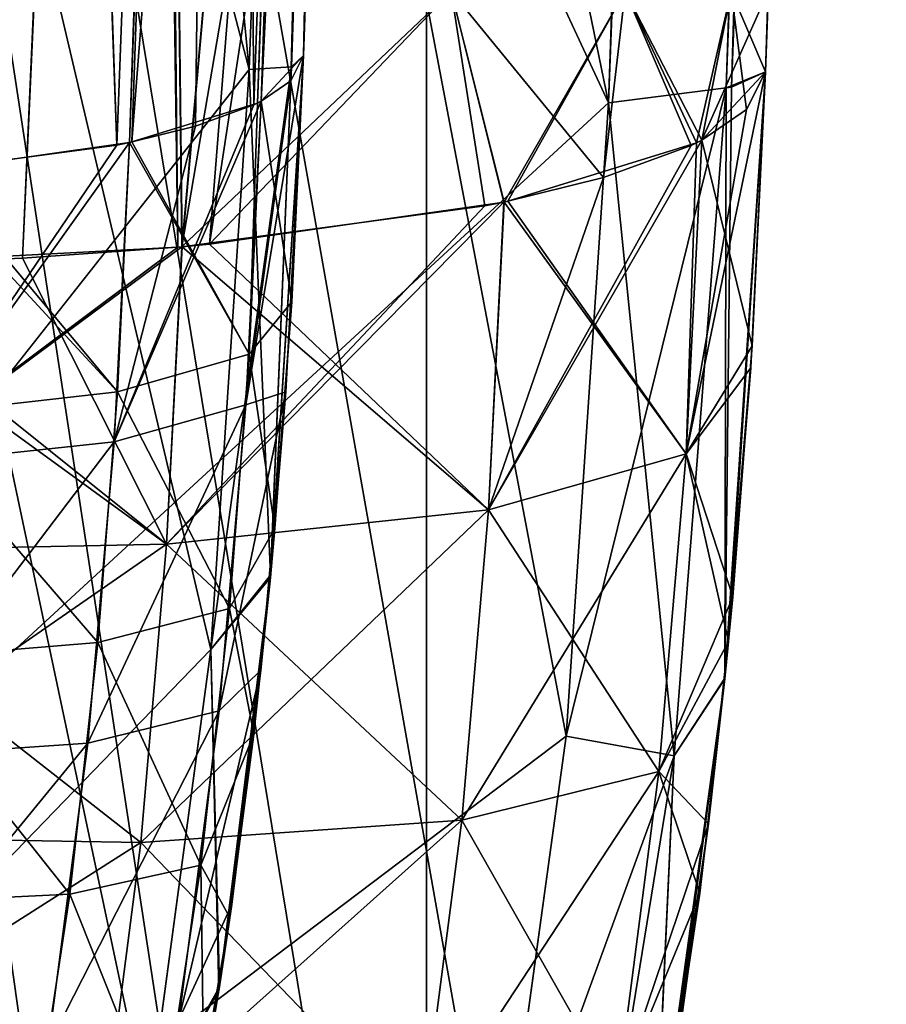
# Model space of a CAD drawing. Header units: millimetres. Extents: x -294 to 294, y -16 to 444.
# Tile 355 of 564: x 236.74 to 240.49, y 10.61 to 14.88. Entities that reach past the tile are written whole.
import ezdxf

# ---------------------------------------------------------------- set-up
doc = ezdxf.new("R2010")
doc.units = ezdxf.units.MM
doc.header["$LTSCALE"] = 65.185185
for name, color, linetype in [('1211', 7, 'CONTINUOUS'), ('1212', 7, 'CONTINUOUS'), ('1213', 7, 'CONTINUOUS'), ('1216', 7, 'CONTINUOUS'), ('1218', 7, 'CONTINUOUS'), ('1220', 7, 'CONTINUOUS'), ('1223', 7, 'CONTINUOUS'), ('1224', 7, 'CONTINUOUS'), ('1275', 7, 'CONTINUOUS'), ('1392', 7, 'CONTINUOUS'), ('1393', 7, 'CONTINUOUS'), ('1396', 7, 'CONTINUOUS'), ('1398', 7, 'CONTINUOUS'), ('1401', 7, 'CONTINUOUS'), ('1478', 7, 'CONTINUOUS'), ('1519', 7, 'CONTINUOUS'), ('1559', 7, 'CONTINUOUS'), ('1561', 7, 'CONTINUOUS'), ('1563', 7, 'CONTINUOUS'), ('1565', 7, 'CONTINUOUS'), ('1568', 7, 'CONTINUOUS'), ('1571', 7, 'CONTINUOUS'), ('1668', 7, 'CONTINUOUS'), ('1669', 7, 'CONTINUOUS'), ('1671', 7, 'CONTINUOUS'), ('1672', 7, 'CONTINUOUS'), ('1677', 7, 'CONTINUOUS'), ('559', 7, 'CONTINUOUS'), ('561', 7, 'CONTINUOUS'), ('562', 7, 'CONTINUOUS')]:
    doc.layers.add(name, color=color, linetype=linetype)

msp = doc.modelspace()

# ---------------------------------------------------------------- linework, layer by layer
at = {"layer": '1211', "linetype": 'Continuous'}
for points in [[(239.9793, 15, -60.5021), (239.9671, 14.651, -60.5637), (245.6365, 177, -37.1809), (239.9793, 15, -60.5021)], [(245.6365, 177, -37.1809), (239.9671, 14.651, -60.5637), (239.9671, 14.651, -101.3728), (245.6365, 177, -37.1809)], [(243.8904, 127, -108.6019), (245.6365, 177, -37.1809), (239.9671, 14.651, -101.3728), (243.8904, 127, -108.6019)], [(239.9671, 14.651, -286.4363), (239.9793, 15, -286.4979), (243.8904, 127, -181.3981), (239.9671, 14.651, -286.4363)], [(239.9671, 14.651, -188.6272), (239.9671, 14.651, -286.4363), (243.8904, 127, -181.3981), (239.9671, 14.651, -188.6272)]]:
    msp.add_3dface(points, dxfattribs=at)
at = {"layer": '1212', "linetype": 'Continuous'}
for points in [[(239.9671, 14.651, -101.3728), (239.8076, 12.1837, -60.9331), (239.7915, 12.0227, -101.3728), (239.9671, 14.651, -101.3728)], [(239.8076, 12.1837, -60.9331), (239.9671, 14.651, -101.3728), (239.9034, 13.369, -60.7575), (239.8076, 12.1837, -60.9331)], [(239.9671, 14.651, -101.3728), (239.9671, 14.651, -60.5637), (239.9034, 13.369, -60.7575), (239.9671, 14.651, -101.3728)], [(239.8076, 12.1837, -60.9331), (239.6834, 11.0953, -61.0897), (239.7915, 12.0227, -101.3728), (239.8076, 12.1837, -60.9331)], [(239.7915, 12.0227, -101.3728), (239.532, 10.0814, -61.2311), (239.486, 9.8158, -101.3728), (239.7915, 12.0227, -101.3728)], [(239.6834, 11.0953, -61.0897), (239.532, 10.0814, -61.2311), (239.7915, 12.0227, -101.3728), (239.6834, 11.0953, -61.0897)]]:
    msp.add_3dface(points, dxfattribs=at)
at = {"layer": '1213', "linetype": 'Continuous'}
for points in [[(239.9034, 13.369, -60.7575), (239.9671, 14.651, -60.5637), (239.6245, 12.9965, -59.073), (239.9034, 13.369, -60.7575)], [(239.6245, 12.9965, -59.073), (239.9671, 14.651, -60.5637), (239.8847, 14.4878, -59.6217), (239.6245, 12.9965, -59.073)], [(239.6921, 14.3546, -58.8284), (239.6245, 12.9965, -59.073), (239.8847, 14.4878, -59.6217), (239.6921, 14.3546, -58.8284)], [(239.6245, 12.9965, -59.073), (239.6921, 14.3546, -58.8284), (238.769, 12.7548, -57.3744), (239.6245, 12.9965, -59.073)], [(238.769, 12.7548, -57.3744), (239.6921, 14.3546, -58.8284), (239.6451, 14.3313, -58.687), (238.769, 12.7548, -57.3744)], [(239.2665, 14.1923, -57.8234), (238.769, 12.7548, -57.3744), (239.6451, 14.3313, -58.687), (239.2665, 14.1923, -57.8234)], [(238.835, 14.0864, -57.1373), (238.769, 12.7548, -57.3744), (239.2665, 14.1923, -57.8234), (238.835, 14.0864, -57.1373)], [(238.7521, 14.0697, -57.0262), (237.3754, 12.6053, -55.9925), (238.835, 14.0864, -57.1373), (238.7521, 14.0697, -57.0262)], [(238.835, 14.0864, -57.1373), (237.3754, 12.6053, -55.9925), (238.769, 12.7548, -57.3744), (238.835, 14.0864, -57.1373)], [(237.4406, 13.8931, -55.7653), (237.3754, 12.6053, -55.9925), (238.7521, 14.0697, -57.0262), (237.4406, 13.8931, -55.7653)], [(237.424, 13.8917, -55.7536), (235.6587, 12.571, -55.1402), (237.4406, 13.8931, -55.7653), (237.424, 13.8917, -55.7536)], [(237.4406, 13.8931, -55.7653), (235.6587, 12.571, -55.1402), (237.3754, 12.6053, -55.9925), (237.4406, 13.8931, -55.7653)], [(235.8046, 13.8063, -54.9489), (235.6587, 12.571, -55.1402), (237.424, 13.8917, -55.7536), (235.8046, 13.8063, -54.9489)], [(239.8076, 12.1837, -60.9331), (239.9034, 13.369, -60.7575), (239.6245, 12.9965, -59.073), (239.8076, 12.1837, -60.9331)], [(239.5057, 11.621, -59.3155), (239.6245, 12.9965, -59.073), (238.6529, 11.4111, -57.6113), (239.5057, 11.621, -59.3155)], [(239.6245, 12.9965, -59.073), (238.769, 12.7548, -57.3744), (238.6529, 11.4111, -57.6113), (239.6245, 12.9965, -59.073)], [(239.5057, 11.621, -59.3155), (239.8076, 12.1837, -60.9331), (239.6245, 12.9965, -59.073), (239.5057, 11.621, -59.3155)], [(237.3754, 12.6053, -55.9925), (237.2638, 11.3135, -56.2203), (238.769, 12.7548, -57.3744), (237.3754, 12.6053, -55.9925)], [(238.769, 12.7548, -57.3744), (237.2638, 11.3135, -56.2203), (238.6529, 11.4111, -57.6113), (238.769, 12.7548, -57.3744)], [(235.6587, 12.571, -55.1402), (235.5527, 11.3431, -55.3567), (237.3754, 12.6053, -55.9925), (235.6587, 12.571, -55.1402)], [(237.3754, 12.6053, -55.9925), (235.5527, 11.3431, -55.3567), (237.2638, 11.3135, -56.2203), (237.3754, 12.6053, -55.9925)], [(239.6834, 11.0953, -61.0897), (239.8076, 12.1837, -60.9331), (239.5057, 11.621, -59.3155), (239.6834, 11.0953, -61.0897)], [(239.3256, 10.2255, -59.5616), (239.5057, 11.621, -59.3155), (238.4777, 10.0538, -57.8507), (239.3256, 10.2255, -59.5616)], [(239.5057, 11.621, -59.3155), (238.6529, 11.4111, -57.6113), (238.4777, 10.0538, -57.8507), (239.5057, 11.621, -59.3155)], [(239.3256, 10.2255, -59.5616), (239.6834, 11.0953, -61.0897), (239.5057, 11.621, -59.3155), (239.3256, 10.2255, -59.5616)], [(237.2638, 11.3135, -56.2203), (237.0967, 10.0184, -56.4486), (238.6529, 11.4111, -57.6113), (237.2638, 11.3135, -56.2203)], [(238.6529, 11.4111, -57.6113), (237.0967, 10.0184, -56.4486), (238.4777, 10.0538, -57.8507), (238.6529, 11.4111, -57.6113)], [(235.5527, 11.3431, -55.3567), (235.3956, 10.1246, -55.5716), (237.2638, 11.3135, -56.2203), (235.5527, 11.3431, -55.3567)], [(237.2638, 11.3135, -56.2203), (235.3956, 10.1246, -55.5716), (237.0967, 10.0184, -56.4486), (237.2638, 11.3135, -56.2203)], [(239.532, 10.0814, -61.2311), (239.6834, 11.0953, -61.0897), (239.3256, 10.2255, -59.5616), (239.532, 10.0814, -61.2311)]]:
    msp.add_3dface(points, dxfattribs=at)
at = {"layer": '1216', "linetype": 'Continuous'}
for points in [[(239.9671, 14.651, -101.3728), (239.7915, 12.0227, -101.3728), (239.8199, 14.5844, -104.0381), (239.9671, 14.651, -101.3728)], [(239.7971, 14.5815, -104.2389), (239.5718, 11.6889, -104.2265), (239.2877, 14.5167, -107.0933), (239.7971, 14.5815, -104.2389)], [(239.7971, 14.5815, -104.2389), (239.7915, 12.0227, -101.3728), (239.5718, 11.6889, -104.2265), (239.7971, 14.5815, -104.2389)], [(239.8199, 14.5844, -104.0381), (239.7915, 12.0227, -101.3728), (239.7971, 14.5815, -104.2389), (239.8199, 14.5844, -104.0381)], [(239.2877, 14.5167, -107.0933), (239.5718, 11.6889, -104.2265), (239.1045, 11.7745, -106.8946), (239.2877, 14.5167, -107.0933)], [(239.7915, 12.0227, -101.3728), (239.486, 9.8158, -101.3728), (239.5718, 11.6889, -104.2265), (239.7915, 12.0227, -101.3728)], [(239.1045, 11.7745, -106.8946), (239.5718, 11.6889, -104.2265), (238.8016, 9.5732, -106.6933), (239.1045, 11.7745, -106.8946)], [(239.5718, 11.6889, -104.2265), (239.1381, 9.0192, -104.1755), (238.8016, 9.5732, -106.6933), (239.5718, 11.6889, -104.2265)], [(239.5718, 11.6889, -104.2265), (239.486, 9.8158, -101.3728), (239.1381, 9.0192, -104.1755), (239.5718, 11.6889, -104.2265)]]:
    msp.add_3dface(points, dxfattribs=at)
at = {"layer": '1218', "linetype": 'Continuous'}
for points in [[(241.21, 70.7398, -110.675), (239.2877, 14.5167, -107.0933), (229.2298, 63.7728, -107.0849), (241.21, 70.7398, -110.675)], [(239.2877, 14.5167, -107.0933), (239.1045, 11.7745, -106.8946), (229.2298, 63.7728, -107.0849), (239.2877, 14.5167, -107.0933)], [(239.1045, 11.7745, -106.8946), (238.8016, 9.5732, -106.6933), (229.2298, 63.7728, -107.0849), (239.1045, 11.7745, -106.8946)], [(238.8016, 9.5732, -106.6933), (238.4192, 7.8029, -106.4943), (229.2298, 63.7728, -107.0849), (238.8016, 9.5732, -106.6933)], [(238.4192, 7.8029, -106.4943), (237.9803, 6.3542, -106.2977), (229.2298, 63.7728, -107.0849), (238.4192, 7.8029, -106.4943)], [(237.9803, 6.3542, -106.2977), (237.4992, 5.1518, -106.1032), (229.2298, 63.7728, -107.0849), (237.9803, 6.3542, -106.2977)], [(237.4992, 5.1518, -106.1032), (236.9867, 4.1477, -105.9111), (229.2298, 63.7728, -107.0849), (237.4992, 5.1518, -106.1032)], [(236.9867, 4.1477, -105.9111), (235.895, 2.6035, -105.5344), (229.2298, 63.7728, -107.0849), (236.9867, 4.1477, -105.9111)]]:
    msp.add_3dface(points, dxfattribs=at)
at = {"layer": '1220', "linetype": 'Continuous'}
for points in [[(239.7971, 14.5815, -104.2389), (239.2877, 14.5167, -107.0933), (243.6987, 127, -111.4569), (239.7971, 14.5815, -104.2389)], [(239.2877, 14.5167, -107.0933), (241.21, 70.7398, -110.675), (243.6987, 127, -111.4569), (239.2877, 14.5167, -107.0933)], [(243.8904, 127, -108.6019), (239.8199, 14.5844, -104.0381), (239.7971, 14.5815, -104.2389), (243.8904, 127, -108.6019)], [(243.8904, 127, -108.6019), (239.7971, 14.5815, -104.2389), (243.6987, 127, -111.4569), (243.8904, 127, -108.6019)], [(243.8904, 127, -108.6019), (239.9671, 14.651, -101.3728), (239.8199, 14.5844, -104.0381), (243.8904, 127, -108.6019)]]:
    msp.add_3dface(points, dxfattribs=at)
at = {"layer": '1223', "linetype": 'Continuous'}
for points in [[(241.9588, 129, -181.2739), (241.9588, 129, -306.7261), (237.9683, 14.7208, -188.6272), (241.9588, 129, -181.2739)], [(241.9588, 129, -306.7261), (238.3952, 26.9442, -288.6225), (237.9683, 14.7208, -188.6272), (241.9588, 129, -306.7261)], [(238.3952, 26.9442, -288.6225), (237.9683, 14.7208, -286.4672), (237.9683, 14.7208, -188.6272), (238.3952, 26.9442, -288.6225)]]:
    msp.add_3dface(points, dxfattribs=at)
at = {"layer": '1224', "linetype": 'Continuous'}
for points in [[(237.9683, 14.7208, -286.4672), (238.3952, 26.9442, -288.6225), (238.2175, 26.7496, -289.7612), (237.9683, 14.7208, -286.4672)], [(237.65, 26.5697, -290.8936), (237.7532, 14.5075, -287.7196), (238.1935, 26.7373, -289.8356), (237.65, 26.5697, -290.8936)], [(237.7532, 14.5075, -287.7196), (237.7847, 14.5231, -287.6249), (238.1935, 26.7373, -289.8356), (237.7532, 14.5075, -287.7196)], [(237.7847, 14.5231, -287.6249), (237.9134, 14.612, -287.0949), (238.2175, 26.7496, -289.7612), (237.7847, 14.5231, -287.6249)], [(238.1935, 26.7373, -289.8356), (237.7847, 14.5231, -287.6249), (238.2175, 26.7496, -289.7612), (238.1935, 26.7373, -289.8356)], [(237.9134, 14.612, -287.0949), (237.9683, 14.7208, -286.4672), (238.2175, 26.7496, -289.7612), (237.9134, 14.612, -287.0949)], [(236.7397, 26.4416, -291.8009), (237.1594, 14.3335, -288.8241), (237.6231, 26.5642, -290.9304), (236.7397, 26.4416, -291.8009)], [(237.1594, 14.3335, -288.8241), (237.2141, 14.3445, -288.7508), (237.6231, 26.5642, -290.9304), (237.1594, 14.3335, -288.8241)], [(237.2141, 14.3445, -288.7508), (237.5009, 14.4149, -288.2946), (237.65, 26.5697, -290.8936), (237.2141, 14.3445, -288.7508)], [(237.6231, 26.5642, -290.9304), (237.2141, 14.3445, -288.7508), (237.65, 26.5697, -290.8936), (237.6231, 26.5642, -290.9304)], [(237.5009, 14.4149, -288.2946), (237.7532, 14.5075, -287.7196), (237.65, 26.5697, -290.8936), (237.5009, 14.4149, -288.2946)], [(236.2842, 14.2156, -289.666), (237.1594, 14.3335, -288.8241), (236.7205, 26.4398, -291.8146), (236.2842, 14.2156, -289.666)], [(236.7205, 26.4398, -291.8146), (237.1594, 14.3335, -288.8241), (236.7397, 26.4416, -291.8009), (236.7205, 26.4398, -291.8146)]]:
    msp.add_3dface(points, dxfattribs=at)
at = {"layer": '1275', "linetype": 'Continuous'}
for points in [[(235.9013, 26.0596, -52.6907), (235.8046, 13.8063, -54.9489), (237.2519, 26.0127, -53.2402), (235.9013, 26.0596, -52.6907)], [(235.8046, 13.8063, -54.9489), (237.424, 13.8917, -55.7536), (237.2519, 26.0127, -53.2402), (235.8046, 13.8063, -54.9489)], [(237.2519, 26.0127, -53.2402), (237.424, 13.8917, -55.7536), (237.3034, 26.0096, -53.2696), (237.2519, 26.0127, -53.2402)], [(237.424, 13.8917, -55.7536), (237.4406, 13.8931, -55.7653), (237.3034, 26.0096, -53.2696), (237.424, 13.8917, -55.7536)], [(237.3034, 26.0096, -53.2696), (237.4406, 13.8931, -55.7653), (238.5116, 25.896, -54.1951), (237.3034, 26.0096, -53.2696)], [(238.5116, 25.896, -54.1951), (237.4406, 13.8931, -55.7653), (238.5592, 20.4447, -55.3996), (238.5116, 25.896, -54.1951)], [(238.5592, 20.4447, -55.3996), (237.4406, 13.8931, -55.7653), (238.6067, 15, -56.6335), (238.5592, 20.4447, -55.3996)], [(237.4406, 13.8931, -55.7653), (238.7521, 14.0697, -57.0262), (238.6067, 15, -56.6335), (237.4406, 13.8931, -55.7653)], [(238.7521, 14.0697, -57.0262), (238.835, 14.0864, -57.1373), (238.6067, 15, -56.6335), (238.7521, 14.0697, -57.0262)], [(238.835, 14.0864, -57.1373), (239.2665, 14.1923, -57.8234), (238.6067, 15, -56.6335), (238.835, 14.0864, -57.1373)], [(238.6067, 15, -56.6335), (239.2665, 14.1923, -57.8234), (239.3601, 15, -57.8097), (238.6067, 15, -56.6335)], [(239.2665, 14.1923, -57.8234), (239.6451, 14.3313, -58.687), (239.3601, 15, -57.8097), (239.2665, 14.1923, -57.8234)], [(239.6451, 14.3313, -58.687), (239.6921, 14.3546, -58.8284), (239.3601, 15, -57.8097), (239.6451, 14.3313, -58.687)], [(239.3601, 15, -57.8097), (239.6921, 14.3546, -58.8284), (239.8183, 15, -59.0991), (239.3601, 15, -57.8097)], [(239.6921, 14.3546, -58.8284), (239.8847, 14.4878, -59.6217), (239.8183, 15, -59.0991), (239.6921, 14.3546, -58.8284)], [(239.9671, 14.651, -60.5637), (239.9793, 15, -60.5021), (239.8183, 15, -59.0991), (239.9671, 14.651, -60.5637)], [(239.8847, 14.4878, -59.6217), (239.9671, 14.651, -60.5637), (239.8183, 15, -59.0991), (239.8847, 14.4878, -59.6217)]]:
    msp.add_3dface(points, dxfattribs=at)
at = {"layer": '1392', "linetype": 'Continuous'}
for points in [[(239.9671, 14.651, -286.4363), (239.9095, 13.464, -286.2566), (239.6921, 14.3547, -288.1714), (239.9671, 14.651, -286.4363)], [(239.6687, 14.3428, -288.2433), (239.6245, 12.9965, -287.927), (238.8521, 14.0899, -289.8392), (239.6687, 14.3428, -288.2433)], [(239.6921, 14.3547, -288.1714), (239.9095, 13.464, -286.2566), (239.6245, 12.9965, -287.927), (239.6921, 14.3547, -288.1714)], [(239.6921, 14.3547, -288.1714), (239.6245, 12.9965, -287.927), (239.6687, 14.3428, -288.2433), (239.6921, 14.3547, -288.1714)], [(238.8368, 14.0867, -289.8602), (238.769, 12.7548, -289.6256), (237.5606, 13.9043, -291.1479), (238.8368, 14.0867, -289.8602)], [(238.8368, 14.0867, -289.8602), (239.6245, 12.9965, -287.927), (238.769, 12.7548, -289.6256), (238.8368, 14.0867, -289.8602)], [(238.8521, 14.0899, -289.8392), (239.6245, 12.9965, -287.927), (238.8368, 14.0867, -289.8602), (238.8521, 14.0899, -289.8392)], [(237.5606, 13.9043, -291.1479), (238.769, 12.7548, -289.6256), (237.4432, 13.8934, -291.2329), (237.5606, 13.9043, -291.1479)], [(237.4432, 13.8934, -291.2329), (237.3754, 12.6053, -291.0075), (236.7517, 13.8431, -291.6547), (237.4432, 13.8934, -291.2329)], [(237.4432, 13.8934, -291.2329), (238.769, 12.7548, -289.6256), (237.3754, 12.6053, -291.0075), (237.4432, 13.8934, -291.2329)], [(236.7517, 13.8431, -291.6547), (237.3754, 12.6053, -291.0075), (235.8753, 13.808, -292.0279), (236.7517, 13.8431, -291.6547)], [(235.7265, 13.8047, -292.0757), (237.3754, 12.6053, -291.0075), (235.6587, 12.571, -291.8598), (235.7265, 13.8047, -292.0757)], [(235.8753, 13.808, -292.0279), (237.3754, 12.6053, -291.0075), (235.7265, 13.8047, -292.0757), (235.8753, 13.808, -292.0279)], [(239.9095, 13.464, -286.2566), (239.8257, 12.3773, -286.0952), (239.6245, 12.9965, -287.927), (239.9095, 13.464, -286.2566)], [(239.6245, 12.9965, -287.927), (239.5057, 11.6209, -287.6845), (238.769, 12.7548, -289.6256), (239.6245, 12.9965, -287.927)], [(239.6245, 12.9965, -287.927), (239.8257, 12.3773, -286.0952), (239.5057, 11.6209, -287.6845), (239.6245, 12.9965, -287.927)], [(238.769, 12.7548, -289.6256), (238.6529, 11.4111, -289.3887), (237.3754, 12.6053, -291.0075), (238.769, 12.7548, -289.6256)], [(238.769, 12.7548, -289.6256), (239.5057, 11.6209, -287.6845), (238.6529, 11.4111, -289.3887), (238.769, 12.7548, -289.6256)], [(237.3754, 12.6053, -291.0075), (237.2638, 11.3134, -290.7797), (235.6587, 12.571, -291.8598), (237.3754, 12.6053, -291.0075)], [(237.3754, 12.6053, -291.0075), (238.6529, 11.4111, -289.3887), (237.2638, 11.3134, -290.7797), (237.3754, 12.6053, -291.0075)], [(235.6587, 12.571, -291.8598), (237.2638, 11.3134, -290.7797), (235.5527, 11.3431, -291.6433), (235.6587, 12.571, -291.8598)], [(239.8257, 12.3773, -286.0952), (239.7211, 11.3946, -285.9528), (239.5057, 11.6209, -287.6845), (239.8257, 12.3773, -286.0952)], [(239.5057, 11.6209, -287.6845), (239.3256, 10.2254, -287.4384), (238.6529, 11.4111, -289.3887), (239.5057, 11.6209, -287.6845)], [(239.5057, 11.6209, -287.6845), (239.7211, 11.3946, -285.9528), (239.3256, 10.2254, -287.4384), (239.5057, 11.6209, -287.6845)], [(238.6529, 11.4111, -289.3887), (238.4777, 10.0537, -289.1493), (237.2638, 11.3134, -290.7797), (238.6529, 11.4111, -289.3887)], [(238.6529, 11.4111, -289.3887), (239.3256, 10.2254, -287.4384), (238.4777, 10.0537, -289.1493), (238.6529, 11.4111, -289.3887)], [(239.7211, 11.3946, -285.9528), (239.5788, 10.3696, -285.8087), (239.3256, 10.2254, -287.4384), (239.7211, 11.3946, -285.9528)], [(235.5527, 11.3431, -291.6433), (237.0967, 10.0183, -290.5513), (235.3955, 10.1245, -291.4284), (235.5527, 11.3431, -291.6433)], [(237.2638, 11.3134, -290.7797), (237.0967, 10.0183, -290.5513), (235.5527, 11.3431, -291.6433), (237.2638, 11.3134, -290.7797)], [(237.2638, 11.3134, -290.7797), (238.4777, 10.0537, -289.1493), (237.0967, 10.0183, -290.5513), (237.2638, 11.3134, -290.7797)]]:
    msp.add_3dface(points, dxfattribs=at)
at = {"layer": '1393', "linetype": 'Continuous'}
for points in [[(239.9671, 14.651, -286.4363), (239.9671, 14.651, -188.6272), (239.7909, 12.0253, -188.6272), (239.9671, 14.651, -286.4363)], [(239.9671, 14.651, -286.4363), (239.7909, 12.0253, -188.6272), (239.9095, 13.464, -286.2566), (239.9671, 14.651, -286.4363)], [(239.9095, 13.464, -286.2566), (239.7909, 12.0253, -188.6272), (239.8257, 12.3773, -286.0952), (239.9095, 13.464, -286.2566)], [(239.8257, 12.3773, -286.0952), (239.7909, 12.0253, -188.6272), (239.7211, 11.3946, -285.9528), (239.8257, 12.3773, -286.0952)], [(239.7909, 12.0253, -188.6272), (239.4865, 9.8203, -188.6272), (239.7211, 11.3946, -285.9528), (239.7909, 12.0253, -188.6272)], [(239.7211, 11.3946, -285.9528), (239.4865, 9.8203, -188.6272), (239.5788, 10.3696, -285.8087), (239.7211, 11.3946, -285.9528)]]:
    msp.add_3dface(points, dxfattribs=at)
at = {"layer": '1396', "linetype": 'Continuous'}
for points in [[(239.9671, 14.651, -188.6272), (239.7972, 14.5815, -185.7613), (239.7909, 12.0253, -188.6272), (239.9671, 14.651, -188.6272)], [(239.9671, 14.651, -188.6272), (239.82, 14.5844, -185.962), (239.7972, 14.5815, -185.7613), (239.9671, 14.651, -188.6272)], [(239.7972, 14.5815, -185.7613), (239.2878, 14.5167, -182.9072), (239.1046, 11.7745, -183.1059), (239.7972, 14.5815, -185.7613)], [(239.7972, 14.5815, -185.7613), (239.1046, 11.7745, -183.1059), (239.5718, 11.6889, -185.7737), (239.7972, 14.5815, -185.7613)], [(239.7909, 12.0253, -188.6272), (239.7972, 14.5815, -185.7613), (239.5718, 11.6889, -185.7737), (239.7909, 12.0253, -188.6272)], [(239.4865, 9.8203, -188.6272), (239.7909, 12.0253, -188.6272), (239.5718, 11.6889, -185.7737), (239.4865, 9.8203, -188.6272)], [(239.1046, 11.7745, -183.1059), (238.8017, 9.5733, -183.3072), (239.5718, 11.6889, -185.7737), (239.1046, 11.7745, -183.1059)], [(239.5718, 11.6889, -185.7737), (238.8017, 9.5733, -183.3072), (239.1381, 9.0192, -185.8247), (239.5718, 11.6889, -185.7737)], [(239.4865, 9.8203, -188.6272), (239.5718, 11.6889, -185.7737), (239.1381, 9.0192, -185.8247), (239.4865, 9.8203, -188.6272)]]:
    msp.add_3dface(points, dxfattribs=at)
at = {"layer": '1398', "linetype": 'Continuous'}
for points in [[(239.2878, 14.5167, -182.9072), (240.3905, 46.7528, -180.8526), (228.0072, 38.7416, -184.6079), (239.2878, 14.5167, -182.9072)], [(223.5349, 0, -187.9203), (239.2878, 14.5167, -182.9072), (228.0072, 38.7416, -184.6079), (223.5349, 0, -187.9203)], [(239.2878, 14.5167, -182.9072), (223.5349, 0, -187.9203), (239.1046, 11.7745, -183.1059), (239.2878, 14.5167, -182.9072)], [(239.1046, 11.7745, -183.1059), (223.5349, 0, -187.9203), (238.8017, 9.5733, -183.3072), (239.1046, 11.7745, -183.1059)]]:
    msp.add_3dface(points, dxfattribs=at)
at = {"layer": '1401', "linetype": 'Continuous'}
for points in [[(239.7972, 14.5815, -185.7613), (243.3567, 127, -176.6553), (239.2878, 14.5167, -182.9072), (239.7972, 14.5815, -185.7613)], [(239.2878, 14.5167, -182.9072), (243.3567, 127, -176.6553), (240.3905, 46.7528, -180.8526), (239.2878, 14.5167, -182.9072)], [(239.82, 14.5844, -185.962), (243.3567, 127, -176.6553), (239.7972, 14.5815, -185.7613), (239.82, 14.5844, -185.962)], [(239.9671, 14.651, -188.6272), (243.3567, 127, -176.6553), (239.82, 14.5844, -185.962), (239.9671, 14.651, -188.6272)], [(239.9671, 14.651, -188.6272), (243.8904, 127, -181.3981), (243.3567, 127, -176.6553), (239.9671, 14.651, -188.6272)]]:
    msp.add_3dface(points, dxfattribs=at)
at = {"layer": '1478', "linetype": 'Continuous'}
for points in [[(237.2881, 26.0106, -293.7392), (235.7265, 13.8047, -292.0757), (235.8995, 26.0596, -294.3097), (237.2881, 26.0106, -293.7392)], [(235.8753, 13.808, -292.0279), (235.7265, 13.8047, -292.0757), (237.2881, 26.0106, -293.7392), (235.8753, 13.808, -292.0279)], [(236.7517, 13.8431, -291.6547), (235.8753, 13.808, -292.0279), (237.2881, 26.0106, -293.7392), (236.7517, 13.8431, -291.6547)], [(237.3027, 26.0097, -293.7308), (236.7517, 13.8431, -291.6547), (237.2881, 26.0106, -293.7392), (237.3027, 26.0097, -293.7308)], [(237.4432, 13.8934, -291.2329), (236.7517, 13.8431, -291.6547), (237.3027, 26.0097, -293.7308), (237.4432, 13.8934, -291.2329)], [(238.5116, 25.896, -292.805), (237.4432, 13.8934, -291.2329), (237.3027, 26.0097, -293.7308), (238.5116, 25.896, -292.805)], [(237.5606, 13.9043, -291.1479), (237.4432, 13.8934, -291.2329), (238.5116, 25.896, -292.805), (237.5606, 13.9043, -291.1479)], [(237.5606, 13.9043, -291.1479), (238.5116, 25.896, -292.805), (238.5592, 20.4448, -291.6001), (237.5606, 13.9043, -291.1479)], [(238.6067, 15, -290.3666), (237.5606, 13.9043, -291.1479), (238.5592, 20.4448, -291.6001), (238.6067, 15, -290.3666)], [(238.8368, 14.0867, -289.8602), (237.5606, 13.9043, -291.1479), (238.6067, 15, -290.3666), (238.8368, 14.0867, -289.8602)], [(239.3601, 15, -289.1903), (238.8368, 14.0867, -289.8602), (238.6067, 15, -290.3666), (239.3601, 15, -289.1903)], [(238.8521, 14.0899, -289.8392), (238.8368, 14.0867, -289.8602), (239.3601, 15, -289.1903), (238.8521, 14.0899, -289.8392)], [(239.6687, 14.3428, -288.2433), (238.8521, 14.0899, -289.8392), (239.3601, 15, -289.1903), (239.6687, 14.3428, -288.2433)], [(239.8183, 15, -287.9009), (239.6687, 14.3428, -288.2433), (239.3601, 15, -289.1903), (239.8183, 15, -287.9009)], [(239.6921, 14.3547, -288.1714), (239.6687, 14.3428, -288.2433), (239.8183, 15, -287.9009), (239.6921, 14.3547, -288.1714)], [(239.9793, 15, -286.4979), (239.9671, 14.651, -286.4363), (239.6921, 14.3547, -288.1714), (239.9793, 15, -286.4979)], [(239.9793, 15, -286.4979), (239.6921, 14.3547, -288.1714), (239.8183, 15, -287.9009), (239.9793, 15, -286.4979)]]:
    msp.add_3dface(points, dxfattribs=at)
at = {"layer": '1519', "linetype": 'Continuous'}
for points in [[(243.484, 177, -114.1397), (237.7331, 14.6606, -104.6111), (237.9157, 14.672, -102.8884), (243.484, 177, -114.1397)], [(237.7331, 14.6606, -104.6111), (243.484, 177, -114.1397), (239.7148, 71.823, -108.26), (237.7331, 14.6606, -104.6111)], [(237.9683, 14.7208, -101.3728), (243.484, 177, -114.1397), (237.9157, 14.672, -102.8884), (237.9683, 14.7208, -101.3728)], [(243.635, 177, -111.8146), (243.484, 177, -114.1397), (237.9683, 14.7208, -101.3728), (243.635, 177, -111.8146)]]:
    msp.add_3dface(points, dxfattribs=at)
at = {"layer": '1559', "linetype": 'Continuous'}
for points in [[(237.9683, 14.7208, -101.3728), (237.8244, 12.461, -101.3717), (237.9683, 14.7208, -60.5328), (237.9683, 14.7208, -101.3728)], [(237.9683, 14.7208, -60.5328), (237.8244, 12.461, -101.3717), (237.9173, 13.6541, -60.7023), (237.9683, 14.7208, -60.5328)], [(237.9173, 13.6541, -60.7023), (237.8244, 12.461, -101.3717), (237.8441, 12.6746, -60.856), (237.9173, 13.6541, -60.7023)], [(237.8441, 12.6746, -60.856), (237.8244, 12.461, -101.3717), (237.7528, 11.7832, -60.9936), (237.8441, 12.6746, -60.856)], [(237.8244, 12.461, -101.3717), (237.6015, 10.6737, -101.3722), (237.7528, 11.7832, -60.9936), (237.8244, 12.461, -101.3717)], [(237.7528, 11.7832, -60.9936), (237.6015, 10.6737, -101.3722), (237.649, 10.9888, -61.1144), (237.7528, 11.7832, -60.9936)], [(237.649, 10.9888, -61.1144), (237.6015, 10.6737, -101.3722), (237.5369, 10.283, -61.2196), (237.649, 10.9888, -61.1144)], [(237.6015, 10.6737, -101.3722), (237.2948, 9.0778, -101.373), (237.5369, 10.283, -61.2196), (237.6015, 10.6737, -101.3722)]]:
    msp.add_3dface(points, dxfattribs=at)
at = {"layer": '1561', "linetype": 'Continuous'}
for points in [[(237.8244, 12.461, -101.3717), (237.9683, 14.7208, -101.3728), (237.9157, 14.672, -102.8884), (237.8244, 12.461, -101.3717)], [(237.5669, 12.1495, -104.4296), (237.8244, 12.461, -101.3717), (237.9157, 14.672, -102.8884), (237.5669, 12.1495, -104.4296)], [(237.7331, 14.6606, -104.6111), (237.5669, 12.1495, -104.4296), (237.9157, 14.672, -102.8884), (237.7331, 14.6606, -104.6111)], [(237.6015, 10.6737, -101.3722), (237.8244, 12.461, -101.3717), (237.5669, 12.1495, -104.4296), (237.6015, 10.6737, -101.3722)], [(237.2958, 10.1339, -104.247), (237.6015, 10.6737, -101.3722), (237.5669, 12.1495, -104.4296), (237.2958, 10.1339, -104.247)], [(237.2948, 9.0778, -101.373), (237.6015, 10.6737, -101.3722), (237.2958, 10.1339, -104.247), (237.2948, 9.0778, -101.373)]]:
    msp.add_3dface(points, dxfattribs=at)
at = {"layer": '1563', "linetype": 'Continuous'}
for points in [[(232.1526, 70.8073, -106.1783), (237.7331, 14.6606, -104.6111), (239.7148, 71.823, -108.26), (232.1526, 70.8073, -106.1783)], [(227.7541, 2, -101.2468), (237.7331, 14.6606, -104.6111), (232.1526, 70.8073, -106.1783), (227.7541, 2, -101.2468)], [(227.7541, 2, -101.2468), (237.5669, 12.1495, -104.4296), (237.7331, 14.6606, -104.6111), (227.7541, 2, -101.2468)], [(227.7541, 2, -101.2468), (237.2958, 10.1339, -104.247), (237.5669, 12.1495, -104.4296), (227.7541, 2, -101.2468)]]:
    msp.add_3dface(points, dxfattribs=at)
at = {"layer": '1565', "linetype": 'Continuous'}
for points in [[(243.635, 177, -37.1854), (243.635, 177, -111.8146), (237.9683, 14.7208, -101.3728), (243.635, 177, -37.1854)], [(243.635, 177, -37.1854), (237.9683, 14.7208, -101.3728), (238.7776, 37.8936, -50.6388), (243.635, 177, -37.1854)], [(238.7776, 37.8936, -50.6388), (237.9683, 14.7208, -101.3728), (238.7374, 36.7443, -52.659), (238.7776, 37.8936, -50.6388)], [(238.7374, 36.7443, -52.659), (237.9683, 14.7208, -101.3728), (238.6806, 35.1166, -54.5361), (238.7374, 36.7443, -52.659)], [(238.6806, 35.1166, -54.5361), (237.9683, 14.7208, -101.3728), (238.6082, 33.0434, -56.1448), (238.6806, 35.1166, -54.5361)], [(238.6082, 33.0434, -56.1448), (237.9683, 14.7208, -101.3728), (238.5613, 31.7021, -56.8928), (238.6082, 33.0434, -56.1448)], [(238.5613, 31.7021, -56.8928), (237.9683, 14.7208, -101.3728), (238.5093, 30.2104, -57.5261), (238.5613, 31.7021, -56.8928)], [(238.5093, 30.2104, -57.5261), (237.9683, 14.7208, -101.3728), (238.4534, 28.6098, -58.0202), (238.5093, 30.2104, -57.5261)], [(238.4534, 28.6098, -58.0202), (237.9683, 14.7208, -101.3728), (238.3952, 26.9442, -58.3775), (238.4534, 28.6098, -58.0202)], [(237.9683, 14.7208, -101.3728), (237.9683, 14.7208, -60.5328), (238.3952, 26.9442, -58.3775), (237.9683, 14.7208, -101.3728)]]:
    msp.add_3dface(points, dxfattribs=at)
at = {"layer": '1568', "linetype": 'Continuous'}
for points in [[(238.3952, 26.9442, -58.3775), (237.9683, 14.7208, -60.5328), (237.7849, 14.5232, -59.3757), (238.3952, 26.9442, -58.3775)], [(238.2175, 26.7496, -57.2388), (238.3952, 26.9442, -58.3775), (237.7849, 14.5232, -59.3757), (238.2175, 26.7496, -57.2388)], [(237.65, 26.5697, -56.1064), (238.1936, 26.7374, -57.1647), (237.2248, 14.3467, -58.2641), (237.65, 26.5697, -56.1064)], [(237.2248, 14.3467, -58.2641), (238.1936, 26.7374, -57.1647), (237.7692, 14.5152, -59.3276), (237.2248, 14.3467, -58.2641)], [(238.1936, 26.7374, -57.1647), (238.2175, 26.7496, -57.2388), (237.7692, 14.5152, -59.3276), (238.1936, 26.7374, -57.1647)], [(237.7692, 14.5152, -59.3276), (238.2175, 26.7496, -57.2388), (237.7849, 14.5232, -59.3757), (237.7692, 14.5152, -59.3276)], [(236.7395, 26.4415, -55.199), (237.6232, 26.5642, -56.0698), (236.3626, 14.2228, -57.3908), (236.7395, 26.4415, -55.199)], [(236.3626, 14.2228, -57.3908), (237.6232, 26.5642, -56.0698), (237.2147, 14.3446, -58.25), (236.3626, 14.2228, -57.3908)], [(237.6232, 26.5642, -56.0698), (237.65, 26.5697, -56.1064), (237.2147, 14.3446, -58.25), (237.6232, 26.5642, -56.0698)], [(237.2147, 14.3446, -58.25), (237.65, 26.5697, -56.1064), (237.2248, 14.3467, -58.2641), (237.2147, 14.3446, -58.25)]]:
    msp.add_3dface(points, dxfattribs=at)
at = {"layer": '1571', "linetype": 'Continuous'}
for points in [[(237.9683, 14.7208, -60.5328), (237.9173, 13.6541, -60.7023), (237.7849, 14.5232, -59.3757), (237.9683, 14.7208, -60.5328)], [(237.2248, 14.3467, -58.2641), (237.7692, 14.5152, -59.3276), (237.7331, 13.4287, -59.5724), (237.2248, 14.3467, -58.2641)], [(237.7849, 14.5232, -59.3757), (237.9173, 13.6541, -60.7023), (237.7331, 13.4287, -59.5724), (237.7849, 14.5232, -59.3757)], [(237.7692, 14.5152, -59.3276), (237.7849, 14.5232, -59.3757), (237.7331, 13.4287, -59.5724), (237.7692, 14.5152, -59.3276)], [(236.3626, 14.2228, -57.3908), (237.2147, 14.3446, -58.25), (237.1625, 13.2647, -58.4405), (236.3626, 14.2228, -57.3908)], [(237.2147, 14.3446, -58.25), (237.7331, 13.4287, -59.5724), (237.1625, 13.2647, -58.4405), (237.2147, 14.3446, -58.25)], [(237.2147, 14.3446, -58.25), (237.2248, 14.3467, -58.2641), (237.7331, 13.4287, -59.5724), (237.2147, 14.3446, -58.25)], [(236.285, 14.2157, -57.3346), (237.1625, 13.2647, -58.4405), (236.2331, 13.1603, -57.5201), (236.285, 14.2157, -57.3346)], [(236.285, 14.2157, -57.3346), (236.3626, 14.2228, -57.3908), (237.1625, 13.2647, -58.4405), (236.285, 14.2157, -57.3346)], [(237.9173, 13.6541, -60.7023), (237.8441, 12.6746, -60.856), (237.7331, 13.4287, -59.5724), (237.9173, 13.6541, -60.7023)], [(237.7331, 13.4287, -59.5724), (237.6475, 12.3266, -59.7667), (237.1625, 13.2647, -58.4405), (237.7331, 13.4287, -59.5724)], [(237.7331, 13.4287, -59.5724), (237.8441, 12.6746, -60.856), (237.6475, 12.3266, -59.7667), (237.7331, 13.4287, -59.5724)], [(237.1625, 13.2647, -58.4405), (237.0783, 12.1799, -58.6318), (236.2331, 13.1603, -57.5201), (237.1625, 13.2647, -58.4405)], [(237.1625, 13.2647, -58.4405), (237.6475, 12.3266, -59.7667), (237.0783, 12.1799, -58.6318), (237.1625, 13.2647, -58.4405)], [(236.2331, 13.1603, -57.5201), (237.0783, 12.1799, -58.6318), (236.1511, 12.1036, -57.7064), (236.2331, 13.1603, -57.5201)], [(237.8441, 12.6746, -60.856), (237.7528, 11.7832, -60.9936), (237.6475, 12.3266, -59.7667), (237.8441, 12.6746, -60.856)], [(237.6475, 12.3266, -59.7667), (237.5236, 11.2164, -59.9625), (237.0783, 12.1799, -58.6318), (237.6475, 12.3266, -59.7667)], [(237.6475, 12.3266, -59.7667), (237.7528, 11.7832, -60.9936), (237.5236, 11.2164, -59.9625), (237.6475, 12.3266, -59.7667)], [(237.0783, 12.1799, -58.6318), (236.9566, 11.0896, -58.824), (236.1511, 12.1036, -57.7064), (237.0783, 12.1799, -58.6318)], [(237.0783, 12.1799, -58.6318), (237.5236, 11.2164, -59.9625), (236.9566, 11.0896, -58.824), (237.0783, 12.1799, -58.6318)], [(236.1511, 12.1036, -57.7064), (236.9566, 11.0896, -58.824), (236.0331, 11.0459, -57.8929), (236.1511, 12.1036, -57.7064)], [(237.7528, 11.7832, -60.9936), (237.649, 10.9888, -61.1144), (237.5236, 11.2164, -59.9625), (237.7528, 11.7832, -60.9936)], [(237.5236, 11.2164, -59.9625), (237.3536, 10.0964, -60.1599), (236.9566, 11.0896, -58.824), (237.5236, 11.2164, -59.9625)], [(237.5236, 11.2164, -59.9625), (237.5369, 10.283, -61.2196), (237.3536, 10.0964, -60.1599), (237.5236, 11.2164, -59.9625)], [(237.649, 10.9888, -61.1144), (237.5369, 10.283, -61.2196), (237.5236, 11.2164, -59.9625), (237.649, 10.9888, -61.1144)], [(236.9566, 11.0896, -58.824), (236.7902, 9.9932, -59.0173), (236.0331, 11.0459, -57.8929), (236.9566, 11.0896, -58.824)], [(236.9566, 11.0896, -58.824), (237.3536, 10.0964, -60.1599), (236.7902, 9.9932, -59.0173), (236.9566, 11.0896, -58.824)], [(236.0331, 11.0459, -57.8929), (236.7902, 9.9932, -59.0173), (235.8725, 9.988, -58.0794), (236.0331, 11.0459, -57.8929)]]:
    msp.add_3dface(points, dxfattribs=at)
at = {"layer": '1668', "linetype": 'Continuous'}
for points in [[(237.7332, 14.6606, -185.3893), (230.663, 41.506, -185.8188), (238.8832, 47.828, -183.2712), (237.7332, 14.6606, -185.3893)], [(237.7332, 14.6606, -185.3893), (237.5671, 12.15, -185.5708), (230.663, 41.506, -185.8188), (237.7332, 14.6606, -185.3893)], [(237.5671, 12.15, -185.5708), (237.296, 10.1349, -185.7534), (230.663, 41.506, -185.8188), (237.5671, 12.15, -185.5708)], [(237.296, 10.1349, -185.7534), (236.9591, 8.5317, -185.9312), (230.663, 41.506, -185.8188), (237.296, 10.1349, -185.7534)], [(236.9591, 8.5317, -185.9312), (236.5784, 7.2388, -186.1037), (230.663, 41.506, -185.8188), (236.9591, 8.5317, -185.9312)]]:
    msp.add_3dface(points, dxfattribs=at)
at = {"layer": '1669', "linetype": 'Continuous'}
for points in [[(237.9683, 14.7208, -188.6272), (237.8252, 12.4713, -188.6283), (237.9157, 14.672, -187.1117), (237.9683, 14.7208, -188.6272)], [(237.9157, 14.672, -187.1117), (237.8252, 12.4713, -188.6283), (237.7332, 14.6606, -185.3893), (237.9157, 14.672, -187.1117)], [(237.7332, 14.6606, -185.3893), (237.8252, 12.4713, -188.6283), (237.5671, 12.15, -185.5708), (237.7332, 14.6606, -185.3893)], [(237.8252, 12.4713, -188.6283), (237.604, 10.6893, -188.6278), (237.5671, 12.15, -185.5708), (237.8252, 12.4713, -188.6283)], [(237.5671, 12.15, -185.5708), (237.604, 10.6893, -188.6278), (237.296, 10.1349, -185.7534), (237.5671, 12.15, -185.5708)], [(237.604, 10.6893, -188.6278), (237.2997, 9.0978, -188.627), (237.296, 10.1349, -185.7534), (237.604, 10.6893, -188.6278)]]:
    msp.add_3dface(points, dxfattribs=at)
at = {"layer": '1671', "linetype": 'Continuous'}
for points in [[(237.9683, 14.7208, -188.6272), (237.8914, 13.265, -286.2367), (237.8252, 12.4713, -188.6283), (237.9683, 14.7208, -188.6272)], [(237.9683, 14.7208, -188.6272), (237.9683, 14.7208, -286.4672), (237.8914, 13.265, -286.2367), (237.9683, 14.7208, -188.6272)], [(237.8914, 13.265, -286.2367), (237.7838, 12.0594, -286.0487), (237.8252, 12.4713, -188.6283), (237.8914, 13.265, -286.2367)], [(237.8252, 12.4713, -188.6283), (237.6571, 11.045, -285.8939), (237.604, 10.6893, -188.6278), (237.8252, 12.4713, -188.6283)], [(237.7838, 12.0594, -286.0487), (237.6571, 11.045, -285.8939), (237.8252, 12.4713, -188.6283), (237.7838, 12.0594, -286.0487)], [(237.6571, 11.045, -285.8939), (237.4189, 9.6522, -285.6886), (237.604, 10.6893, -188.6278), (237.6571, 11.045, -285.8939)], [(237.604, 10.6893, -188.6278), (237.4189, 9.6522, -285.6886), (237.2997, 9.0978, -188.627), (237.604, 10.6893, -188.6278)]]:
    msp.add_3dface(points, dxfattribs=at)
at = {"layer": '1672', "linetype": 'Continuous'}
for points in [[(237.9683, 14.7208, -286.4672), (237.9134, 14.612, -287.0949), (237.7187, 13.2089, -287.3889), (237.9683, 14.7208, -286.4672)], [(237.9683, 14.7208, -286.4672), (237.7187, 13.2089, -287.3889), (237.8914, 13.265, -286.2367), (237.9683, 14.7208, -286.4672)], [(237.9134, 14.612, -287.0949), (237.7847, 14.5231, -287.6249), (237.7187, 13.2089, -287.3889), (237.9134, 14.612, -287.0949)], [(237.7847, 14.5231, -287.6249), (237.7532, 14.5075, -287.7196), (237.1484, 13.0481, -288.5213), (237.7847, 14.5231, -287.6249)], [(237.7187, 13.2089, -287.3889), (237.7847, 14.5231, -287.6249), (237.1484, 13.0481, -288.5213), (237.7187, 13.2089, -287.3889)], [(237.7532, 14.5075, -287.7196), (237.5009, 14.4149, -288.2946), (237.1484, 13.0481, -288.5213), (237.7532, 14.5075, -287.7196)], [(237.5009, 14.4149, -288.2946), (237.2141, 14.3445, -288.7508), (237.1484, 13.0481, -288.5213), (237.5009, 14.4149, -288.2946)], [(237.2141, 14.3445, -288.7508), (237.1594, 14.3335, -288.8241), (236.2193, 12.949, -289.4427), (237.2141, 14.3445, -288.7508)], [(237.2141, 14.3445, -288.7508), (236.2193, 12.949, -289.4427), (237.1484, 13.0481, -288.5213), (237.2141, 14.3445, -288.7508)], [(237.1594, 14.3335, -288.8241), (236.2842, 14.2156, -289.666), (236.2193, 12.949, -289.4427), (237.1594, 14.3335, -288.8241)], [(237.7187, 13.2089, -287.3889), (237.6029, 11.8836, -287.1552), (237.8914, 13.265, -286.2367), (237.7187, 13.2089, -287.3889)], [(237.8914, 13.265, -286.2367), (237.6029, 11.8836, -287.1552), (237.7838, 12.0594, -286.0487), (237.8914, 13.265, -286.2367)], [(237.6029, 11.8836, -287.1552), (237.7187, 13.2089, -287.3889), (237.0345, 11.7444, -288.2914), (237.6029, 11.8836, -287.1552)], [(237.7187, 13.2089, -287.3889), (237.1484, 13.0481, -288.5213), (237.0345, 11.7444, -288.2914), (237.7187, 13.2089, -287.3889)], [(236.2193, 12.949, -289.4427), (236.1085, 11.6806, -289.219), (237.1484, 13.0481, -288.5213), (236.2193, 12.949, -289.4427)], [(237.1484, 13.0481, -288.5213), (236.1085, 11.6806, -289.219), (237.0345, 11.7444, -288.2914), (237.1484, 13.0481, -288.5213)], [(237.6029, 11.8836, -287.1552), (237.4278, 10.5457, -286.9193), (237.7838, 12.0594, -286.0487), (237.6029, 11.8836, -287.1552)], [(237.7838, 12.0594, -286.0487), (237.4278, 10.5457, -286.9193), (237.6571, 11.045, -285.8939), (237.7838, 12.0594, -286.0487)], [(237.4278, 10.5457, -286.9193), (237.6029, 11.8836, -287.1552), (236.8627, 10.4326, -288.0601), (237.4278, 10.5457, -286.9193)], [(237.6029, 11.8836, -287.1552), (237.0345, 11.7444, -288.2914), (236.8627, 10.4326, -288.0601), (237.6029, 11.8836, -287.1552)], [(236.1085, 11.6806, -289.219), (235.9424, 10.4111, -288.9952), (237.0345, 11.7444, -288.2914), (236.1085, 11.6806, -289.219)], [(237.0345, 11.7444, -288.2914), (235.9424, 10.4111, -288.9952), (236.8627, 10.4326, -288.0601), (237.0345, 11.7444, -288.2914)], [(237.6571, 11.045, -285.8939), (237.4278, 10.5457, -286.9193), (237.4189, 9.6522, -285.6886), (237.6571, 11.045, -285.8939)]]:
    msp.add_3dface(points, dxfattribs=at)
at = {"layer": '1677', "linetype": 'Continuous'}
for points in [[(241.9588, 129, -181.2739), (237.9157, 14.672, -187.1117), (237.7332, 14.6606, -185.3893), (241.9588, 129, -181.2739)], [(241.9588, 129, -181.2739), (237.7332, 14.6606, -185.3893), (238.8832, 47.828, -183.2712), (241.9588, 129, -181.2739)], [(241.9588, 129, -181.2739), (237.9683, 14.7208, -188.6272), (237.9157, 14.672, -187.1117), (241.9588, 129, -181.2739)]]:
    msp.add_3dface(points, dxfattribs=at)
at = {"layer": '559', "linetype": 'Continuous'}
for points in [[(-238.5, 100, 19), (-238.5, -16, 19), (238.5, -16, 19), (-238.5, 100, 19)], [(-238.5, 100, 19), (238.5, -16, 19), (238.5, 100, 19), (-238.5, 100, 19)]]:
    msp.add_3dface(points, dxfattribs=at)
at = {"layer": '561', "linetype": 'Continuous'}
for points in [[(238.5, 100), (167, 0), (165.1805, 52.1047), (238.5, 100)], [(238.5, 100), (238.5, 0), (167, 0), (238.5, 100)]]:
    msp.add_3dface(points, dxfattribs=at)
at = {"layer": '562', "linetype": 'Continuous'}
for points in [[(238.5, 100, 19), (238.5, -16, 19), (238.5, 0), (238.5, 100, 19)], [(238.5, 100), (238.5, 100, 19), (238.5, 0), (238.5, 100)]]:
    msp.add_3dface(points, dxfattribs=at)

doc.saveas('drawing.dxf')
